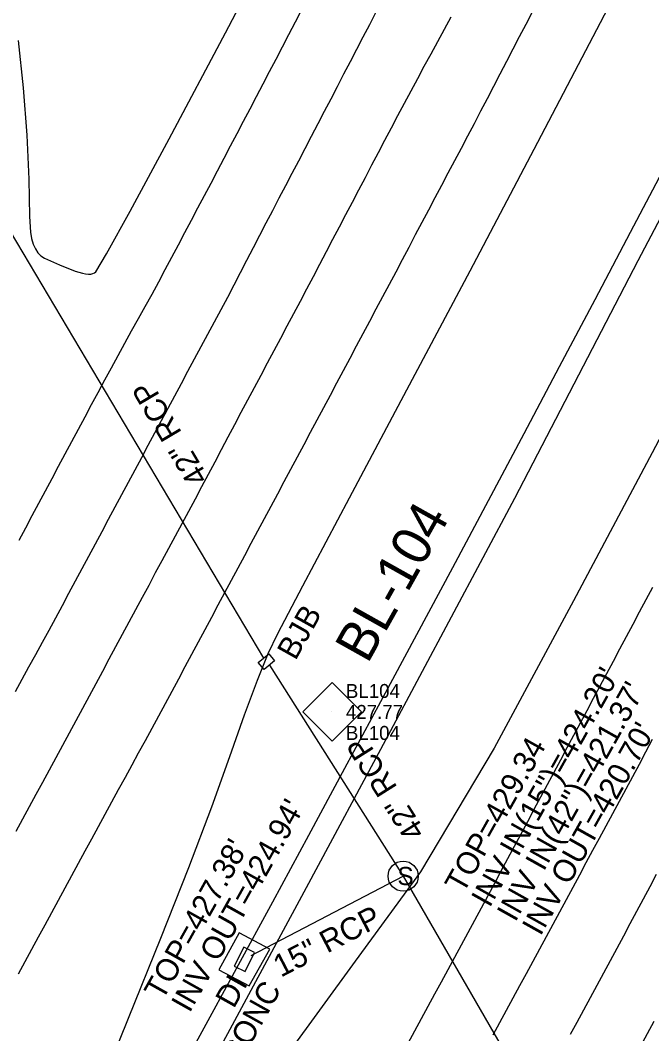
# Model space of a CAD drawing. Extents: x 2074109 to 2077820, y 741079 to 746031.
# Drawn here: x 2075622.1 to 2075734.9, y 743570.1 to 743751.2 of the extents above; entities that cross this region are included whole.
import ezdxf

# ---------------------------------------------------------------- set-up
doc = ezdxf.new("R2010")
doc.units = 0
for name, color, linetype in [('CTL Secondary Horizontal and Vertical CELL', 7, 'Continuous'), ('CTL Secondary Horizontal and Vertical Cogo Comment', 7, 'Continuous'), ('CTL Secondary Horizontal and Vertical Cogo Elevation', 7, 'Continuous'), ('CTL Secondary Horizontal and Vertical Cogo Number', 7, 'Continuous'), ('Exist Guardrail Cable Guide Rail', 7, 'Continuous'), ('Exist Horizontal Alignment', 7, 'Continuous'), ('Exist Horizontal Baseline Alignment Station Label', 7, 'Continuous'), ('Exist Roads EOP', 7, 'Continuous'), ('Exist Roads EOT', 7, 'Continuous'), ('Exist Structure Minor Drop Inlet', 7, 'Continuous'), ('Exist Structure Minor Drop Inlet Text', 7, 'Continuous'), ('Exist Structure Minor Drop Inlet Top Elevation', 7, 'Continuous'), ('Exist Structure Minor Junction Box', 7, 'Continuous'), ('Exist Structure Minor Junction Box Text', 7, 'Continuous'), ('Exist Structure Minor Paved Ditch or Gutter', 7, 'Continuous'), ('Exist Structure Minor Paved Ditch or Gutter Text', 7, 'Continuous'), ('Exist Structure Minor Pipes RCP 15 Inch', 7, 'Continuous'), ('Exist Structure Minor Pipes RCP 15 Inch Invert', 7, 'Continuous'), ('Exist Structure Minor Pipes RCP 15 Inch Text', 7, 'Continuous'), ('Exist Structure Minor Pipes RCP 42 Inch', 7, 'Continuous'), ('Exist Structure Minor Pipes RCP 42 Inch Invert', 7, 'Continuous'), ('Exist Structure Minor Pipes RCP 42 Inch Text', 7, 'Continuous'), ('Exist Structure Minor Storm Sewer Manhole CELL', 7, 'Continuous'), ('Exist Structure Minor Storm Sewer Manhole Text', 7, 'Continuous')]:
    doc.layers.add(name, color=color, linetype=linetype)

msp = doc.modelspace()

# ---------------------------------------------------------------- linework, layer by layer
at = {"layer": 'CTL Secondary Horizontal and Vertical CELL'}
msp.add_line((2075677.73, 743627.61), (2075677.73, 743627.61), dxfattribs=at)
msp.add_lwpolyline([(2075672.52, 743627.63), (2075677.76, 743632.87), (2075683.01, 743627.62), (2075677.77, 743622.38)], close=True, dxfattribs=at)
at = {"layer": 'Exist Guardrail Cable Guide Rail'}
msp.add_lwpolyline([(2075650.49, 743554.11), (2075673.2, 743596.24), (2075687.81, 743623.41), (2075710.4, 743665.84), (2075732.48, 743708.32), (2075762.33, 743765.12), (2075783.84, 743808.03), (2075814.02, 743866.81), (2075836.08, 743909.75), (2075849.04, 743935.68), (2075864.46, 743966.93), (2075885.81, 744010.38), (2075906.82, 744052.95), (2075934.19, 744109.59), (2075948.31, 744139.02)], dxfattribs=at)
at = {"layer": 'Exist Horizontal Alignment'}
msp.add_arc((2065746.77, 748969.72), 11283.45, 330.581241, 339.398504, dxfattribs=at)
at = {"layer": 'Exist Roads EOP'}
for points in [[(2075967.54, 744137.56), (2075955.17, 744111.24), (2075942.12, 744083.79), (2075928.82, 744056.24), (2075915.37, 744028.68), (2075901.58, 744000.21), (2075887.58, 743971.62), (2075873.68, 743943.73), (2075859.47, 743915.43), (2075845.49, 743887.94), (2075831.95, 743861.25), (2075818.67, 743835.19), (2075805.35, 743809.58), (2075791.14, 743782.17), (2075777.02, 743754.87), (2075762.95, 743727.43), (2075748.9, 743700.45), (2075734.98, 743673.94), (2075720.91, 743647.46), (2075706.73, 743621.16), (2075693.58, 743599.01), (2075681.89, 743583.08), (2075669.6, 743566.23)], [(2075621.67, 743747.65), (2075622.59, 743739.15), (2075623.23, 743730.7), (2075623.61, 743722.86), (2075623.72, 743716.15), (2075623.89, 743713.39), (2075624.09, 743712.24), (2075624.38, 743711.23), (2075624.75, 743710.38), (2075625.2, 743709.68), (2075625.74, 743709.14), (2075626.36, 743708.74), (2075629.06, 743707.52), (2075631.87, 743706.42), (2075633.18, 743706.03), (2075633.73, 743705.92), (2075634.22, 743705.88), (2075634.65, 743705.89), (2075635.01, 743705.97), (2075635.3, 743706.11), (2075635.53, 743706.31), (2075637.47, 743709.47), (2075641.7, 743717.12), (2075648.64, 743730.03), (2075658.71, 743748.99), (2075669.82, 743770.13)], [(2075634.82, 743556.62), (2075641.39, 743572.86), (2075647.15, 743587.17), (2075652.18, 743599.81), (2075656.3, 743610.64), (2075659.48, 743619.63), (2075662.13, 743627.12), (2075664.43, 743633.27), (2075666.36, 743638.04), (2075668.07, 743641.66), (2075672.53, 743650.18), (2075680.88, 743665.89), (2075691.12, 743685.16), (2075702.41, 743706.44), (2075713.87, 743728.18), (2075725.1, 743749.62), (2075734.63, 743767.88)]]:
    msp.add_lwpolyline(points, dxfattribs=at)
at = {"layer": 'Exist Roads EOT'}
for points in [[(2075685.61, 743752.67), (2075684.44, 743750.46), (2075683.27, 743748.25), (2075682.12, 743746.03), (2075680.97, 743743.81), (2075679.83, 743741.59), (2075678.68, 743739.37), (2075677.53, 743737.15), (2075676.37, 743734.93), (2075675.21, 743732.72), (2075674.06, 743730.5), (2075672.9, 743728.28), (2075671.74, 743726.07), (2075670.58, 743723.85), (2075669.43, 743721.64), (2075668.27, 743719.42), (2075667.11, 743717.2), (2075665.96, 743714.99), (2075664.8, 743712.77), (2075663.65, 743710.55), (2075662.5, 743708.33), (2075661.36, 743706.11), (2075660.22, 743703.89), (2075659.06, 743701.67), (2075657.88, 743699.47), (2075656.69, 743697.27), (2075655.51, 743695.07), (2075654.33, 743692.86), (2075653.14, 743690.66), (2075651.96, 743688.46), (2075650.78, 743686.26), (2075649.59, 743684.06), (2075648.41, 743681.85), (2075647.23, 743679.65), (2075646.05, 743677.45), (2075644.86, 743675.25), (2075643.69, 743673.04), (2075642.51, 743670.84), (2075641.33, 743668.63), (2075640.15, 743666.43), (2075638.97, 743664.23), (2075637.79, 743662.02), (2075636.61, 743659.82), (2075635.42, 743657.62), (2075634.24, 743655.41), (2075633.06, 743653.21), (2075631.88, 743651.01), (2075630.7, 743648.81), (2075629.52, 743646.6), (2075628.33, 743644.4), (2075627.15, 743642.2), (2075625.95, 743640), (2075624.75, 743637.81), (2075623.55, 743635.62), (2075622.35, 743633.43), (2075621.17, 743631.22)], [(2075621.35, 743606.29), (2075622.54, 743608.49), (2075623.73, 743610.69), (2075624.91, 743612.89), (2075626.1, 743615.09), (2075627.29, 743617.29), (2075628.48, 743619.49), (2075629.67, 743621.69), (2075630.85, 743623.89), (2075632.04, 743626.09), (2075633.23, 743628.29), (2075634.41, 743630.49), (2075635.6, 743632.69), (2075636.78, 743634.89), (2075637.96, 743637.09), (2075639.14, 743639.3), (2075640.33, 743641.5), (2075641.51, 743643.7), (2075642.69, 743645.9), (2075643.88, 743648.1), (2075645.06, 743650.3), (2075646.24, 743652.51), (2075647.43, 743654.71), (2075648.61, 743656.91), (2075649.79, 743659.11), (2075650.98, 743661.31), (2075652.16, 743663.52), (2075653.34, 743665.72), (2075654.51, 743667.93), (2075655.68, 743670.14), (2075656.86, 743672.34), (2075658.03, 743674.55), (2075659.2, 743676.76), (2075660.38, 743678.97), (2075661.55, 743681.17), (2075662.72, 743683.38), (2075663.89, 743685.59), (2075665.07, 743687.79), (2075666.24, 743690), (2075667.41, 743692.21), (2075668.59, 743694.42), (2075669.76, 743696.62), (2075670.93, 743698.83), (2075672.1, 743701.04), (2075673.27, 743703.25), (2075674.44, 743705.46), (2075675.6, 743707.68), (2075676.76, 743709.89), (2075677.92, 743712.1), (2075679.08, 743714.32), (2075680.24, 743716.53), (2075681.41, 743718.74), (2075682.57, 743720.96), (2075683.73, 743723.17), (2075684.89, 743725.38), (2075686.05, 743727.6), (2075687.21, 743729.81), (2075688.37, 743732.03), (2075689.54, 743734.24), (2075690.71, 743736.44), (2075691.89, 743738.65), (2075693.07, 743740.85), (2075694.25, 743743.06), (2075695.45, 743745.25), (2075696.64, 743747.45), (2075697.84, 743749.64), (2075699.03, 743751.84)], [(2075713.52, 743752.72), (2075712.37, 743750.51), (2075711.21, 743748.29), (2075710.06, 743746.07), (2075708.91, 743743.85), (2075707.75, 743741.64), (2075706.6, 743739.42), (2075705.45, 743737.2), (2075704.29, 743734.98), (2075703.14, 743732.76), (2075701.98, 743730.55), (2075700.81, 743728.34), (2075699.64, 743726.13), (2075698.47, 743723.92), (2075697.31, 743721.71), (2075696.14, 743719.5), (2075694.97, 743717.29), (2075693.8, 743715.08), (2075692.63, 743712.87), (2075691.47, 743710.66), (2075690.3, 743708.45), (2075689.13, 743706.24), (2075687.96, 743704.03), (2075686.79, 743701.82), (2075685.61, 743699.62), (2075684.44, 743697.41), (2075683.27, 743695.2), (2075682.09, 743692.99), (2075680.92, 743690.79), (2075679.75, 743688.58), (2075678.58, 743686.37), (2075677.4, 743684.16), (2075676.23, 743681.96), (2075675.06, 743679.75), (2075673.88, 743677.54), (2075672.7, 743675.34), (2075671.52, 743673.14), (2075670.34, 743670.93), (2075669.16, 743668.73), (2075667.99, 743666.52), (2075666.81, 743664.32), (2075665.63, 743662.11), (2075664.45, 743659.91), (2075663.27, 743657.71), (2075662.09, 743655.5), (2075660.91, 743653.3), (2075659.73, 743651.09), (2075658.55, 743648.89), (2075657.37, 743646.68), (2075656.2, 743644.48), (2075655.02, 743642.28), (2075653.84, 743640.07), (2075652.66, 743637.87), (2075651.48, 743635.66), (2075650.3, 743633.46), (2075649.12, 743631.26), (2075647.92, 743629.06), (2075646.73, 743626.86), (2075645.54, 743624.67), (2075644.35, 743622.47), (2075643.15, 743620.27), (2075641.96, 743618.08), (2075640.77, 743615.88), (2075639.57, 743613.68), (2075638.38, 743611.49), (2075637.19, 743609.29), (2075636, 743607.09), (2075634.8, 743604.9), (2075633.61, 743602.7), (2075632.42, 743600.5), (2075631.22, 743598.31), (2075630.03, 743596.11), (2075628.84, 743593.91), (2075627.64, 743591.72), (2075626.45, 743589.52), (2075625.25, 743587.33), (2075624.06, 743585.13), (2075622.86, 743582.94), (2075621.67, 743580.74)], [(2075621.85, 743658.29), (2075623.03, 743660.5), (2075624.2, 743662.7), (2075625.38, 743664.91), (2075626.55, 743667.12), (2075627.73, 743669.32), (2075628.91, 743671.52), (2075630.09, 743673.73), (2075631.27, 743675.93), (2075632.45, 743678.13), (2075633.63, 743680.34), (2075634.81, 743682.54), (2075635.99, 743684.74), (2075637.17, 743686.95), (2075638.35, 743689.15), (2075639.53, 743691.35), (2075640.73, 743693.55), (2075641.95, 743695.73), (2075643.17, 743697.91), (2075644.39, 743700.09), (2075645.61, 743702.27), (2075646.79, 743704.48), (2075647.96, 743706.69), (2075649.13, 743708.9), (2075650.3, 743711.11), (2075651.47, 743713.31), (2075652.64, 743715.52), (2075653.81, 743717.73), (2075654.98, 743719.94), (2075656.15, 743722.15), (2075657.32, 743724.36), (2075658.48, 743726.57), (2075659.64, 743728.79), (2075660.79, 743731), (2075661.95, 743733.22), (2075663.11, 743735.43), (2075664.27, 743737.65), (2075665.43, 743739.86), (2075666.59, 743742.08), (2075667.75, 743744.29), (2075668.91, 743746.51), (2075670.07, 743748.72), (2075671.22, 743750.94), (2075672.37, 743753.16)], [(2075691.37, 743568.41), (2075692.56, 743570.6), (2075693.75, 743572.8), (2075694.94, 743575), (2075696.13, 743577.2), (2075697.32, 743579.4), (2075698.51, 743581.59), (2075699.71, 743583.79), (2075700.9, 743585.99), (2075702.09, 743588.19), (2075703.27, 743590.39), (2075704.45, 743592.59), (2075705.63, 743594.79), (2075706.82, 743597), (2075708, 743599.2), (2075709.18, 743601.4), (2075710.36, 743603.61), (2075711.54, 743605.81), (2075712.72, 743608.01), (2075713.9, 743610.22), (2075715.08, 743612.42), (2075716.26, 743614.62), (2075717.44, 743616.83), (2075718.62, 743619.03), (2075719.8, 743621.23), (2075720.98, 743623.44), (2075722.15, 743625.65), (2075723.33, 743627.85), (2075724.5, 743630.06), (2075725.68, 743632.27), (2075726.85, 743634.47), (2075728.02, 743636.68), (2075729.2, 743638.89), (2075730.37, 743641.09), (2075731.55, 743643.3), (2075732.72, 743645.51), (2075733.9, 743647.71), (2075735.07, 743649.92)], [(2075734.95, 743622.66), (2075733.78, 743620.45), (2075732.61, 743618.24), (2075731.44, 743616.03), (2075730.27, 743613.82), (2075729.08, 743611.62), (2075727.89, 743609.42), (2075726.7, 743607.22), (2075725.51, 743605.02), (2075724.32, 743602.83), (2075723.13, 743600.63), (2075721.95, 743598.43), (2075720.76, 743596.23), (2075719.57, 743594.03), (2075718.38, 743591.84), (2075717.19, 743589.64), (2075716, 743587.44), (2075714.82, 743585.23), (2075713.63, 743583.03), (2075712.45, 743580.83), (2075711.26, 743578.63), (2075710.07, 743576.43), (2075708.88, 743574.23), (2075707.7, 743572.03), (2075706.51, 743569.84)], [(2075735.7, 743598.55), (2075734.52, 743596.35), (2075733.35, 743594.14), (2075732.17, 743591.94), (2075730.99, 743589.73), (2075729.81, 743587.52), (2075728.64, 743585.32), (2075727.46, 743583.12), (2075726.27, 743580.92), (2075725.07, 743578.72), (2075723.88, 743576.52), (2075722.69, 743574.33), (2075721.5, 743572.13), (2075720.31, 743569.93)], [(2075732.93, 743567.95), (2075734.13, 743570.14), (2075735.32, 743572.34)]]:
    msp.add_lwpolyline(points, dxfattribs=at)
at = {"layer": 'Exist Structure Minor Drop Inlet'}
msp.add_lwpolyline([(2075662.21, 743581.2), (2075663.93, 743584.62), (2075662, 743585.59), (2075660.28, 743582.17)], close=True, dxfattribs=at)
at = {"layer": 'Exist Structure Minor Junction Box'}
msp.add_lwpolyline([(2075664.59, 743636.47), (2075666.44, 743638), (2075667.49, 743636.73), (2075665.64, 743635.2)], close=True, dxfattribs=at)
at = {"layer": 'Exist Structure Minor Paved Ditch or Gutter'}
msp.add_lwpolyline([(2075666.63, 743585.22), (2075661.14, 743588.13), (2075657.51, 743581.49), (2075662.95, 743578.66), (2075666.63, 743585.22)], dxfattribs=at)
at = {"layer": 'Exist Structure Minor Pipes RCP 15 Inch'}
msp.add_line((2075663.29, 743584.1), (2075690.47, 743598.26), dxfattribs=at)
at = {"layer": 'Exist Structure Minor Pipes RCP 42 Inch'}
for p, q in [((2075598.26, 743750.47), (2075665.52, 743637.23)), ((2075666.56, 743635.96), (2075690.47, 743598.26)), ((2075690.47, 743598.26), (2075733.58, 743523.67))]:
    msp.add_line(p, q, dxfattribs=at)
at = {"layer": 'Exist Structure Minor Storm Sewer Manhole CELL'}
msp.add_circle((2075690.47, 743598.26), 2.69, dxfattribs=at)

# ---------------------------------------------------------------- texts
at = {"layer": 'CTL Secondary Horizontal and Vertical Cogo Comment'}
msp.add_text('BL104', height=2.5, dxfattribs=at).set_placement((2075680.23, 743622.61))
at = {"layer": 'CTL Secondary Horizontal and Vertical Cogo Elevation'}
msp.add_text('427.77', height=2.5, dxfattribs=at).set_placement((2075680.23, 743626.36))
at = {"layer": 'CTL Secondary Horizontal and Vertical Cogo Number'}
msp.add_text('BL104', height=2.5, dxfattribs=at).set_placement((2075680.23, 743630.11))
at = {"layer": 'Exist Horizontal Baseline Alignment Station Label'}
msp.add_text('BL-104', height=7, rotation=60.742, dxfattribs=at).set_placement((2075684.11, 743636.07))
at = {"layer": 'Exist Structure Minor Drop Inlet Text'}
msp.add_text('DI', height=4, rotation=60.7411, dxfattribs=at).set_placement((2075660.2, 743574.45))
at = {"layer": 'Exist Structure Minor Drop Inlet Top Elevation'}
msp.add_text("TOP=427.38'", height=4, rotation=60.7411, dxfattribs=at).set_placement((2075647.48, 743575.89))
at = {"layer": 'Exist Structure Minor Junction Box Text'}
msp.add_text('BJB', height=4, rotation=60.7411, dxfattribs=at).set_placement((2075671.23, 743636.67))
at = {"layer": 'Exist Structure Minor Paved Ditch or Gutter Text'}
msp.add_text('CONC', height=4, rotation=60.742, dxfattribs=at).set_placement((2075661.1, 743564.27))
at = {"layer": 'Exist Structure Minor Pipes RCP 15 Inch Invert'}
for s, p in [('INV IN(15")=424.20\'', (2075705.92, 743592.48)), ("INV OUT=424.94'", (2075652.31, 743573.68))]:
    msp.add_text(s, height=4, rotation=60.7411, dxfattribs=at).set_placement(p)
at = {"layer": 'Exist Structure Minor Pipes RCP 15 Inch Text'}
msp.add_text('15" RCP', height=4, rotation=27.5142, dxfattribs=at).set_placement((2075668.61, 743580.1))
at = {"layer": 'Exist Structure Minor Pipes RCP 42 Inch Invert'}
for s, p in [('INV IN(42")=421.37\'', (2075710.5, 743589.91)), ("INV OUT=420.70'", (2075715, 743587.42))]:
    msp.add_text(s, height=4, rotation=60.7411, dxfattribs=at).set_placement(p)
at = {"layer": 'Exist Structure Minor Pipes RCP 42 Inch Text'}
for rotation, p in [(120.7074, (2075655.78, 743669.49)), (122.3766, (2075694.53, 743606.23))]:
    msp.add_text('42" RCP', height=4, rotation=rotation, dxfattribs=at).set_placement(p)
at = {"layer": 'Exist Structure Minor Storm Sewer Manhole CELL'}
msp.add_text('S', height=3.25, dxfattribs=at).set_placement((2075689.44, 743596.66))
at = {"layer": 'Exist Structure Minor Storm Sewer Manhole Text'}
msp.add_text('TOP=429.34', height=4, rotation=60.7411, dxfattribs=at).set_placement((2075701.2, 743594.99))

doc.saveas('drawing.dxf')
